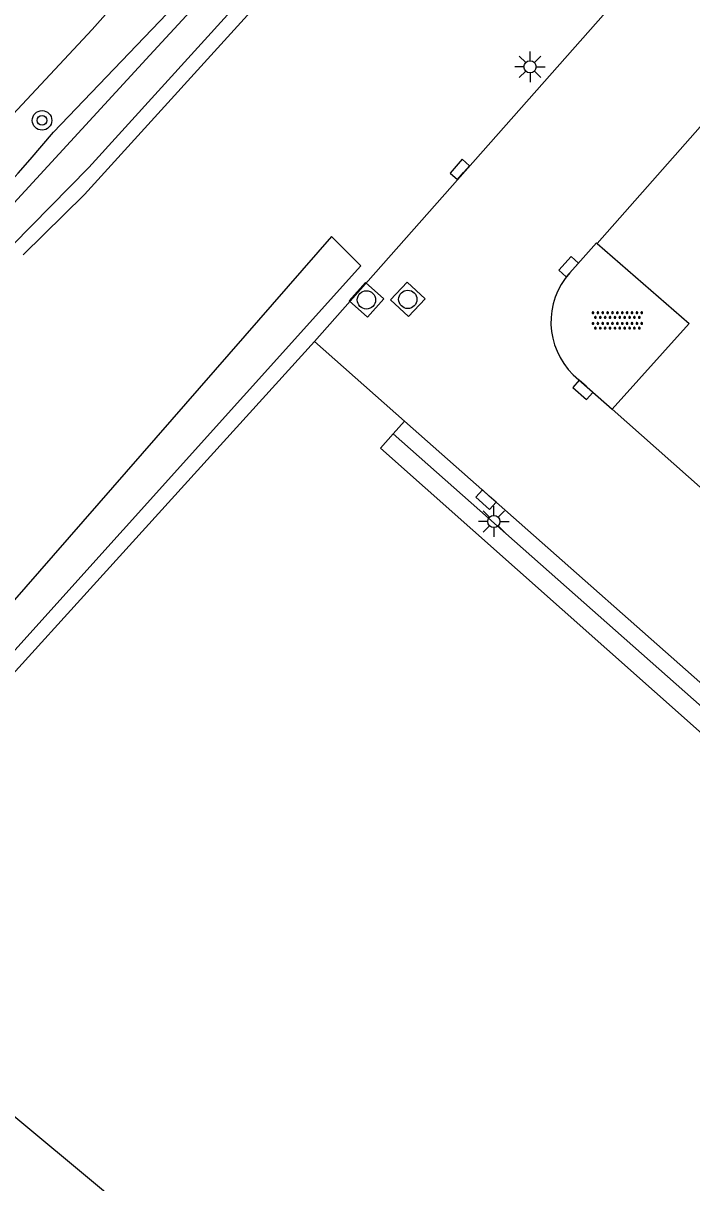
# Model space of a CAD drawing. Extents: x 128000 to 131008, y 398996 to 402500.
# Drawn here: x 128724.2 to 128751.58, y 399596.63 to 399644.13 of the extents above; entities that cross this region are included whole.
import ezdxf

# ---------------------------------------------------------------- set-up
doc = ezdxf.new("R2010")
doc.units = 0
for name, color, linetype in [('gg-knt-onverhard', 7, 'Continuous'), ('gg-knt-verharding', 7, 'Continuous'), ('gg-knt-verharding nz', 7, 'Continuous'), ('gg-kntw-bovenkant insteek waterloop', 7, 'Continuous'), ('gg-kntw-waterlijn', 7, 'Continuous'), ('gt-grn-groengrens', 7, 'Continuous'), ('gt-symb-boom', 7, 'Continuous'), ('gt-symb-kolk', 7, 'Continuous'), ('gt-symb-lichtmast', 7, 'Continuous'), ('gt-symb-overige verharding', 7, 'Continuous'), ('gt-symb-rioolschacht', 7, 'Continuous')]:
    doc.layers.add(name, color=color, linetype=linetype)

# ---------------------------------------------------------------- blocks, each defined once
blk = doc.blocks.new('gt0-KOLK')
at = {"layer": 'gt-symb-kolk'}
blk.add_lwpolyline([(0, 0), (0.375, 0), (0.375, 0.4), (-0.375, 0.4), (-0.375, 0), (0, 0)], dxfattribs=at)
blk = doc.blocks.new('gt0-OVH')
at = {"layer": 'gt-symb-overige verharding'}
for points in [[(-0.972, 0.298), (-0.967, 0.308), (-0.965, 0.319), (-0.966, 0.33), (-0.971, 0.34), (-0.978, 0.348), (-0.988, 0.353), (-0.999, 0.355), (-1.01, 0.354), (-1.02, 0.349), (-1.028, 0.342), (-1.033, 0.332), (-1.035, 0.321), (-1.034, 0.31), (-1.029, 0.3), (-1.022, 0.292), (-1.012, 0.287), (-1.001, 0.285), (-0.99, 0.286), (-0.98, 0.291)], [(-0.872, 0.106), (-0.867, 0.116), (-0.865, 0.126), (-0.866, 0.137), (-0.871, 0.147), (-0.878, 0.156), (-0.888, 0.161), (-0.899, 0.163), (-0.91, 0.162), (-0.92, 0.157), (-0.928, 0.15), (-0.933, 0.14), (-0.935, 0.129), (-0.934, 0.118), (-0.929, 0.108), (-0.922, 0.1), (-0.912, 0.095), (-0.901, 0.092), (-0.89, 0.094), (-0.88, 0.098)], [(-0.772, 0.298), (-0.767, 0.308), (-0.765, 0.319), (-0.766, 0.33), (-0.771, 0.34), (-0.778, 0.348), (-0.788, 0.353), (-0.799, 0.355), (-0.81, 0.354), (-0.82, 0.349), (-0.828, 0.342), (-0.833, 0.332), (-0.835, 0.321), (-0.834, 0.31), (-0.829, 0.3), (-0.822, 0.292), (-0.812, 0.287), (-0.801, 0.285), (-0.79, 0.286), (-0.78, 0.291)], [(-0.672, 0.106), (-0.667, 0.116), (-0.665, 0.126), (-0.666, 0.137), (-0.671, 0.147), (-0.678, 0.156), (-0.688, 0.161), (-0.699, 0.163), (-0.71, 0.162), (-0.72, 0.157), (-0.728, 0.15), (-0.733, 0.14), (-0.735, 0.129), (-0.734, 0.118), (-0.729, 0.108), (-0.722, 0.1), (-0.712, 0.095), (-0.701, 0.092), (-0.69, 0.094), (-0.68, 0.098)], [(-0.572, 0.298), (-0.567, 0.308), (-0.565, 0.319), (-0.566, 0.33), (-0.571, 0.34), (-0.578, 0.348), (-0.588, 0.353), (-0.599, 0.355), (-0.61, 0.354), (-0.62, 0.349), (-0.628, 0.342), (-0.633, 0.332), (-0.635, 0.321), (-0.634, 0.31), (-0.629, 0.3), (-0.622, 0.292), (-0.612, 0.287), (-0.601, 0.285), (-0.59, 0.286), (-0.58, 0.291)], [(-0.472, 0.106), (-0.467, 0.116), (-0.465, 0.126), (-0.466, 0.137), (-0.471, 0.147), (-0.478, 0.156), (-0.488, 0.161), (-0.499, 0.163), (-0.51, 0.162), (-0.52, 0.157), (-0.528, 0.15), (-0.533, 0.14), (-0.535, 0.129), (-0.534, 0.118), (-0.529, 0.108), (-0.522, 0.1), (-0.512, 0.095), (-0.501, 0.092), (-0.49, 0.094), (-0.48, 0.098)], [(-0.372, 0.298), (-0.367, 0.308), (-0.365, 0.319), (-0.366, 0.33), (-0.371, 0.34), (-0.378, 0.348), (-0.388, 0.353), (-0.399, 0.355), (-0.41, 0.354), (-0.42, 0.349), (-0.428, 0.342), (-0.433, 0.332), (-0.435, 0.321), (-0.434, 0.31), (-0.429, 0.3), (-0.422, 0.292), (-0.412, 0.287), (-0.401, 0.285), (-0.39, 0.286), (-0.38, 0.291)], [(-0.272, 0.106), (-0.267, 0.116), (-0.265, 0.126), (-0.266, 0.137), (-0.271, 0.147), (-0.278, 0.156), (-0.288, 0.161), (-0.299, 0.163), (-0.31, 0.162), (-0.32, 0.157), (-0.328, 0.15), (-0.333, 0.14), (-0.335, 0.129), (-0.334, 0.118), (-0.329, 0.108), (-0.322, 0.1), (-0.312, 0.095), (-0.301, 0.092), (-0.29, 0.094), (-0.28, 0.098)], [(-0.172, 0.298), (-0.167, 0.308), (-0.165, 0.319), (-0.166, 0.33), (-0.171, 0.34), (-0.178, 0.348), (-0.188, 0.353), (-0.199, 0.355), (-0.21, 0.354), (-0.22, 0.349), (-0.228, 0.342), (-0.233, 0.332), (-0.235, 0.321), (-0.234, 0.31), (-0.229, 0.3), (-0.222, 0.292), (-0.212, 0.287), (-0.201, 0.285), (-0.19, 0.286), (-0.18, 0.291)], [(-0.072, 0.106), (-0.067, 0.116), (-0.065, 0.126), (-0.066, 0.137), (-0.071, 0.147), (-0.078, 0.156), (-0.088, 0.161), (-0.099, 0.163), (-0.11, 0.162), (-0.12, 0.157), (-0.128, 0.15), (-0.133, 0.14), (-0.135, 0.129), (-0.134, 0.118), (-0.129, 0.108), (-0.122, 0.1), (-0.112, 0.095), (-0.101, 0.092), (-0.09, 0.094), (-0.08, 0.098)], [(0.028, 0.298), (0.033, 0.308), (0.035, 0.319), (0.034, 0.33), (0.029, 0.34), (0.022, 0.348), (0.012, 0.353), (0.001, 0.355), (-0.01, 0.354), (-0.02, 0.349), (-0.028, 0.342), (-0.033, 0.332), (-0.035, 0.321), (-0.034, 0.31), (-0.029, 0.3), (-0.022, 0.292), (-0.012, 0.287), (-0.001, 0.285), (0.01, 0.286), (0.02, 0.291)], [(0.128, 0.106), (0.133, 0.116), (0.135, 0.126), (0.134, 0.137), (0.129, 0.147), (0.122, 0.156), (0.112, 0.161), (0.101, 0.163), (0.09, 0.162), (0.08, 0.157), (0.072, 0.15), (0.067, 0.14), (0.065, 0.129), (0.066, 0.118), (0.071, 0.108), (0.078, 0.1), (0.088, 0.095), (0.099, 0.092), (0.11, 0.094), (0.12, 0.098)], [(0.228, 0.298), (0.233, 0.308), (0.235, 0.319), (0.234, 0.33), (0.229, 0.34), (0.222, 0.348), (0.212, 0.353), (0.201, 0.355), (0.19, 0.354), (0.18, 0.349), (0.172, 0.342), (0.167, 0.332), (0.165, 0.321), (0.166, 0.31), (0.171, 0.3), (0.178, 0.292), (0.188, 0.287), (0.199, 0.285), (0.21, 0.286), (0.22, 0.291)], [(0.328, 0.106), (0.333, 0.116), (0.335, 0.126), (0.334, 0.137), (0.329, 0.147), (0.322, 0.156), (0.312, 0.161), (0.301, 0.163), (0.29, 0.162), (0.28, 0.157), (0.272, 0.15), (0.267, 0.14), (0.265, 0.129), (0.266, 0.118), (0.271, 0.108), (0.278, 0.1), (0.288, 0.095), (0.299, 0.092), (0.31, 0.094), (0.32, 0.098)], [(0.428, 0.298), (0.433, 0.308), (0.435, 0.319), (0.434, 0.33), (0.429, 0.34), (0.422, 0.348), (0.412, 0.353), (0.401, 0.355), (0.39, 0.354), (0.38, 0.349), (0.372, 0.342), (0.367, 0.332), (0.365, 0.321), (0.366, 0.31), (0.371, 0.3), (0.378, 0.292), (0.388, 0.287), (0.399, 0.285), (0.41, 0.286), (0.42, 0.291)], [(0.528, 0.106), (0.533, 0.116), (0.535, 0.126), (0.534, 0.137), (0.529, 0.147), (0.522, 0.156), (0.512, 0.161), (0.501, 0.163), (0.49, 0.162), (0.48, 0.157), (0.472, 0.15), (0.467, 0.14), (0.465, 0.129), (0.466, 0.118), (0.471, 0.108), (0.478, 0.1), (0.488, 0.095), (0.499, 0.092), (0.51, 0.094), (0.52, 0.098)], [(0.628, 0.298), (0.633, 0.308), (0.635, 0.319), (0.634, 0.33), (0.629, 0.34), (0.622, 0.348), (0.612, 0.353), (0.601, 0.355), (0.59, 0.354), (0.58, 0.349), (0.572, 0.342), (0.567, 0.332), (0.565, 0.321), (0.566, 0.31), (0.571, 0.3), (0.578, 0.292), (0.588, 0.287), (0.599, 0.285), (0.61, 0.286), (0.62, 0.291)], [(0.728, 0.106), (0.733, 0.116), (0.735, 0.126), (0.734, 0.137), (0.729, 0.147), (0.722, 0.156), (0.712, 0.161), (0.701, 0.163), (0.69, 0.162), (0.68, 0.157), (0.672, 0.15), (0.667, 0.14), (0.665, 0.129), (0.666, 0.118), (0.671, 0.108), (0.678, 0.1), (0.688, 0.095), (0.699, 0.092), (0.71, 0.094), (0.72, 0.098)], [(0.828, 0.298), (0.833, 0.308), (0.835, 0.319), (0.834, 0.33), (0.829, 0.34), (0.822, 0.348), (0.812, 0.353), (0.801, 0.355), (0.79, 0.354), (0.78, 0.349), (0.772, 0.342), (0.767, 0.332), (0.765, 0.321), (0.766, 0.31), (0.771, 0.3), (0.778, 0.292), (0.788, 0.287), (0.799, 0.285), (0.81, 0.286), (0.82, 0.291)], [(0.928, 0.106), (0.933, 0.116), (0.935, 0.126), (0.934, 0.137), (0.929, 0.147), (0.922, 0.156), (0.912, 0.161), (0.901, 0.163), (0.89, 0.162), (0.88, 0.157), (0.872, 0.15), (0.867, 0.14), (0.865, 0.129), (0.866, 0.118), (0.871, 0.108), (0.878, 0.1), (0.888, 0.095), (0.899, 0.092), (0.91, 0.094), (0.92, 0.098)], [(1.028, 0.298), (1.033, 0.308), (1.035, 0.319), (1.034, 0.33), (1.029, 0.34), (1.022, 0.348), (1.012, 0.353), (1.001, 0.355), (0.99, 0.354), (0.98, 0.349), (0.972, 0.342), (0.967, 0.332), (0.965, 0.321), (0.966, 0.31), (0.971, 0.3), (0.978, 0.292), (0.988, 0.287), (0.999, 0.285), (1.01, 0.286), (1.02, 0.291)], [(-0.972, -0.142), (-0.967, -0.132), (-0.965, -0.121), (-0.966, -0.11), (-0.971, -0.1), (-0.978, -0.092), (-0.988, -0.087), (-0.999, -0.085), (-1.01, -0.086), (-1.02, -0.091), (-1.028, -0.098), (-1.033, -0.108), (-1.035, -0.119), (-1.034, -0.13), (-1.029, -0.14), (-1.022, -0.148), (-1.012, -0.153), (-1.001, -0.155), (-0.99, -0.154), (-0.98, -0.149)], [(-0.872, -0.334), (-0.867, -0.324), (-0.865, -0.314), (-0.866, -0.303), (-0.871, -0.293), (-0.878, -0.284), (-0.888, -0.279), (-0.899, -0.277), (-0.91, -0.278), (-0.92, -0.283), (-0.928, -0.29), (-0.933, -0.3), (-0.935, -0.311), (-0.934, -0.322), (-0.929, -0.332), (-0.922, -0.34), (-0.912, -0.345), (-0.901, -0.348), (-0.89, -0.346), (-0.88, -0.342)], [(-0.772, -0.142), (-0.767, -0.132), (-0.765, -0.121), (-0.766, -0.11), (-0.771, -0.1), (-0.778, -0.092), (-0.788, -0.087), (-0.799, -0.085), (-0.81, -0.086), (-0.82, -0.091), (-0.828, -0.098), (-0.833, -0.108), (-0.835, -0.119), (-0.834, -0.13), (-0.829, -0.14), (-0.822, -0.148), (-0.812, -0.153), (-0.801, -0.155), (-0.79, -0.154), (-0.78, -0.149)], [(-0.672, -0.334), (-0.667, -0.324), (-0.665, -0.314), (-0.666, -0.303), (-0.671, -0.293), (-0.678, -0.284), (-0.688, -0.279), (-0.699, -0.277), (-0.71, -0.278), (-0.72, -0.283), (-0.728, -0.29), (-0.733, -0.3), (-0.735, -0.311), (-0.734, -0.322), (-0.729, -0.332), (-0.722, -0.34), (-0.712, -0.345), (-0.701, -0.348), (-0.69, -0.346), (-0.68, -0.342)], [(-0.572, -0.142), (-0.567, -0.132), (-0.565, -0.121), (-0.566, -0.11), (-0.571, -0.1), (-0.578, -0.092), (-0.588, -0.087), (-0.599, -0.085), (-0.61, -0.086), (-0.62, -0.091), (-0.628, -0.098), (-0.633, -0.108), (-0.635, -0.119), (-0.634, -0.13), (-0.629, -0.14), (-0.622, -0.148), (-0.612, -0.153), (-0.601, -0.155), (-0.59, -0.154), (-0.58, -0.149)], [(-0.472, -0.334), (-0.467, -0.324), (-0.465, -0.314), (-0.466, -0.303), (-0.471, -0.293), (-0.478, -0.284), (-0.488, -0.279), (-0.499, -0.277), (-0.51, -0.278), (-0.52, -0.283), (-0.528, -0.29), (-0.533, -0.3), (-0.535, -0.311), (-0.534, -0.322), (-0.529, -0.332), (-0.522, -0.34), (-0.512, -0.345), (-0.501, -0.348), (-0.49, -0.346), (-0.48, -0.342)], [(-0.372, -0.142), (-0.367, -0.132), (-0.365, -0.121), (-0.366, -0.11), (-0.371, -0.1), (-0.378, -0.092), (-0.388, -0.087), (-0.399, -0.085), (-0.41, -0.086), (-0.42, -0.091), (-0.428, -0.098), (-0.433, -0.108), (-0.435, -0.119), (-0.434, -0.13), (-0.429, -0.14), (-0.422, -0.148), (-0.412, -0.153), (-0.401, -0.155), (-0.39, -0.154), (-0.38, -0.149)], [(-0.272, -0.334), (-0.267, -0.324), (-0.265, -0.314), (-0.266, -0.303), (-0.271, -0.293), (-0.278, -0.284), (-0.288, -0.279), (-0.299, -0.277), (-0.31, -0.278), (-0.32, -0.283), (-0.328, -0.29), (-0.333, -0.3), (-0.335, -0.311), (-0.334, -0.322), (-0.329, -0.332), (-0.322, -0.34), (-0.312, -0.345), (-0.301, -0.348), (-0.29, -0.346), (-0.28, -0.342)], [(-0.172, -0.142), (-0.167, -0.132), (-0.165, -0.121), (-0.166, -0.11), (-0.171, -0.1), (-0.178, -0.092), (-0.188, -0.087), (-0.199, -0.085), (-0.21, -0.086), (-0.22, -0.091), (-0.228, -0.098), (-0.233, -0.108), (-0.235, -0.119), (-0.234, -0.13), (-0.229, -0.14), (-0.222, -0.148), (-0.212, -0.153), (-0.201, -0.155), (-0.19, -0.154), (-0.18, -0.149)], [(-0.072, -0.334), (-0.067, -0.324), (-0.065, -0.314), (-0.066, -0.303), (-0.071, -0.293), (-0.078, -0.284), (-0.088, -0.279), (-0.099, -0.277), (-0.11, -0.278), (-0.12, -0.283), (-0.128, -0.29), (-0.133, -0.3), (-0.135, -0.311), (-0.134, -0.322), (-0.129, -0.332), (-0.122, -0.34), (-0.112, -0.345), (-0.101, -0.348), (-0.09, -0.346), (-0.08, -0.342)], [(0.028, -0.142), (0.033, -0.132), (0.035, -0.121), (0.034, -0.11), (0.029, -0.1), (0.022, -0.092), (0.012, -0.087), (0.001, -0.085), (-0.01, -0.086), (-0.02, -0.091), (-0.028, -0.098), (-0.033, -0.108), (-0.035, -0.119), (-0.034, -0.13), (-0.029, -0.14), (-0.022, -0.148), (-0.012, -0.153), (-0.001, -0.155), (0.01, -0.154), (0.02, -0.149)], [(0.128, -0.334), (0.133, -0.324), (0.135, -0.314), (0.134, -0.303), (0.129, -0.293), (0.122, -0.284), (0.112, -0.279), (0.101, -0.277), (0.09, -0.278), (0.08, -0.283), (0.072, -0.29), (0.067, -0.3), (0.065, -0.311), (0.066, -0.322), (0.071, -0.332), (0.078, -0.34), (0.088, -0.345), (0.099, -0.348), (0.11, -0.346), (0.12, -0.342)], [(0.228, -0.142), (0.233, -0.132), (0.235, -0.121), (0.234, -0.11), (0.229, -0.1), (0.222, -0.092), (0.212, -0.087), (0.201, -0.085), (0.19, -0.086), (0.18, -0.091), (0.172, -0.098), (0.167, -0.108), (0.165, -0.119), (0.166, -0.13), (0.171, -0.14), (0.178, -0.148), (0.188, -0.153), (0.199, -0.155), (0.21, -0.154), (0.22, -0.149)], [(0.328, -0.334), (0.333, -0.324), (0.335, -0.314), (0.334, -0.303), (0.329, -0.293), (0.322, -0.284), (0.312, -0.279), (0.301, -0.277), (0.29, -0.278), (0.28, -0.283), (0.272, -0.29), (0.267, -0.3), (0.265, -0.311), (0.266, -0.322), (0.271, -0.332), (0.278, -0.34), (0.288, -0.345), (0.299, -0.348), (0.31, -0.346), (0.32, -0.342)], [(0.428, -0.142), (0.433, -0.132), (0.435, -0.121), (0.434, -0.11), (0.429, -0.1), (0.422, -0.092), (0.412, -0.087), (0.401, -0.085), (0.39, -0.086), (0.38, -0.091), (0.372, -0.098), (0.367, -0.108), (0.365, -0.119), (0.366, -0.13), (0.371, -0.14), (0.378, -0.148), (0.388, -0.153), (0.399, -0.155), (0.41, -0.154), (0.42, -0.149)], [(0.528, -0.334), (0.533, -0.324), (0.535, -0.314), (0.534, -0.303), (0.529, -0.293), (0.522, -0.284), (0.512, -0.279), (0.501, -0.277), (0.49, -0.278), (0.48, -0.283), (0.472, -0.29), (0.467, -0.3), (0.465, -0.311), (0.466, -0.322), (0.471, -0.332), (0.478, -0.34), (0.488, -0.345), (0.499, -0.348), (0.51, -0.346), (0.52, -0.342)], [(0.628, -0.142), (0.633, -0.132), (0.635, -0.121), (0.634, -0.11), (0.629, -0.1), (0.622, -0.092), (0.612, -0.087), (0.601, -0.085), (0.59, -0.086), (0.58, -0.091), (0.572, -0.098), (0.567, -0.108), (0.565, -0.119), (0.566, -0.13), (0.571, -0.14), (0.578, -0.148), (0.588, -0.153), (0.599, -0.155), (0.61, -0.154), (0.62, -0.149)], [(0.728, -0.334), (0.733, -0.324), (0.735, -0.314), (0.734, -0.303), (0.729, -0.293), (0.722, -0.284), (0.712, -0.279), (0.701, -0.277), (0.69, -0.278), (0.68, -0.283), (0.672, -0.29), (0.667, -0.3), (0.665, -0.311), (0.666, -0.322), (0.671, -0.332), (0.678, -0.34), (0.688, -0.345), (0.699, -0.348), (0.71, -0.346), (0.72, -0.342)], [(0.828, -0.142), (0.833, -0.132), (0.835, -0.121), (0.834, -0.11), (0.829, -0.1), (0.822, -0.092), (0.812, -0.087), (0.801, -0.085), (0.79, -0.086), (0.78, -0.091), (0.772, -0.098), (0.767, -0.108), (0.765, -0.119), (0.766, -0.13), (0.771, -0.14), (0.778, -0.148), (0.788, -0.153), (0.799, -0.155), (0.81, -0.154), (0.82, -0.149)], [(0.928, -0.334), (0.933, -0.324), (0.935, -0.314), (0.934, -0.303), (0.929, -0.293), (0.922, -0.284), (0.912, -0.279), (0.901, -0.277), (0.89, -0.278), (0.88, -0.283), (0.872, -0.29), (0.867, -0.3), (0.865, -0.311), (0.866, -0.322), (0.871, -0.332), (0.878, -0.34), (0.888, -0.345), (0.899, -0.348), (0.91, -0.346), (0.92, -0.342)], [(1.028, -0.142), (1.033, -0.132), (1.035, -0.121), (1.034, -0.11), (1.029, -0.1), (1.022, -0.092), (1.012, -0.087), (1.001, -0.085), (0.99, -0.086), (0.98, -0.091), (0.972, -0.098), (0.967, -0.108), (0.965, -0.119), (0.966, -0.13), (0.971, -0.14), (0.978, -0.148), (0.988, -0.153), (0.999, -0.155), (1.01, -0.154), (1.02, -0.149)]]:
    blk.add_lwpolyline(points, close=True, dxfattribs=at)
blk = doc.blocks.new('gt0-BOOM')
at = {"layer": 'gt-symb-boom'}
for radius in [0.4, 0.2]:
    blk.add_circle((0, 0), radius, dxfattribs=at)
blk = doc.blocks.new('gt0-RS')
at = {"layer": 'gt-symb-rioolschacht'}
blk.add_lwpolyline([(-0.5, -0.5), (0.5, -0.5), (0.5, 0.5), (-0.5, 0.5)], close=True, dxfattribs=at)
blk.add_circle((0, 0), 0.375, dxfattribs=at)
blk = doc.blocks.new('gt0-LMAST')
at = {"layer": 'gt-symb-lichtmast'}
for p, q in [((-0.005, 0.246), (-0.005, 0.621)), ((-0.182, 0.173), (-0.447, 0.438)), ((0.172, 0.173), (0.437, 0.438)), ((-0.255, -0.004), (-0.63, -0.004)), ((-0.182, -0.181), (-0.447, -0.446)), ((-0.005, -0.254), (-0.005, -0.629)), ((0.437, -0.446), (0.172, -0.181)), ((0.245, -0.004), (0.62, -0.004))]:
    blk.add_line(p, q, dxfattribs=at)
blk.add_circle((-0.005, -0.004), 0.25, dxfattribs=at)

msp = doc.modelspace()

# ---------------------------------------------------------------- linework, layer by layer
at = {"layer": 'gg-knt-onverhard'}
msp.add_line((128739.82, 399627.833), (128739.356, 399627.309), dxfattribs=at)
for points in [[(128778.07, 399568.094), (128755.643, 399574.811), (128752.675, 399575.837), (128749.267, 399578.169), (128714.431, 399607.165), (128736.131, 399631.097)], [(128739.356, 399627.309), (128738.833, 399626.718), (128785.421, 399585.331), (128785.925, 399585.891)]]:
    msp.add_lwpolyline(points, dxfattribs=at)
at = {"layer": 'gg-knt-verharding'}
for p, q in [((128739.82, 399627.833), (128736.131, 399631.097)), ((128746.728, 399629.728), (128748.317, 399628.32))]:
    msp.add_line(p, q, dxfattribs=at)
for points in [[(128736.131, 399631.097), (128765.42, 399664.237), (128778.399, 399678.827)], [(128719.954, 399636.305), (128727.024, 399643.869), (128745.319, 399664.472)], [(128747.707, 399635.107), (128747.677, 399635.133), (128746.583, 399633.906)], [(128747.707, 399635.107), (128751.47, 399631.834), (128748.317, 399628.32)], [(128776.997, 399594.859), (128756.376, 399613.183), (128739.82, 399627.833)]]:
    msp.add_lwpolyline(points, dxfattribs=at)
msp.add_arc((128748.831, 399631.893), 3.018, 138.1536, 225.8218, dxfattribs=at)
at = {"layer": 'gg-knt-verharding nz'}
for p, q in [((128755.993, 399644.509), (128747.707, 399635.107)), ((128748.317, 399628.32), (128775.617, 399604.128))]:
    msp.add_line(p, q, dxfattribs=at)
at = {"layer": 'gg-kntw-bovenkant insteek waterloop'}
msp.add_line((128736.024, 399650.759), (128725.447, 399639.664), dxfattribs=at)
msp.add_lwpolyline([(128782.978, 399694.116), (128777.893, 399691.295), (128770.601, 399685.625), (128757.607, 399671.679), (128742.65, 399654.669), (128726.715, 399637.112), (128724.2, 399634.637)], dxfattribs=at)
msp.add_arc((128642.487, 399710.372), 109.005, 307.12274, 319.55843, dxfattribs=at)
at = {"layer": 'gg-kntw-waterlijn'}
for points in [[(128744.331, 399657.45), (128726.883, 399638.215), (128722.193, 399633.456), (128716.906, 399628.341), (128713.069, 399624.927), (128708.172, 399621.277), (128703.591, 399618.339), (128690.823, 399610.496), (128687.354, 399608.365), (128684.042, 399606.167), (128678.572, 399601.868), (128678.048, 399602.644)], [(128678.048, 399602.644), (128681.496, 399605.435), (128685.942, 399608.623), (128689.609, 399610.891), (128697.532, 399615.493), (128702.585, 399618.736), (128708.28, 399622.39), (128712.415, 399625.723), (128717.532, 399630.245), (128721.476, 399634.235), (128729.387, 399642.816), (128741.442, 399655.893)]]:
    msp.add_lwpolyline(points, dxfattribs=at)
at = {"layer": 'gt-grn-groengrens'}
for points in [[(128738.026, 399634.188), (128736.828, 399635.387), (128712.89, 399607.967), (128713.74, 399607.22), (128738.026, 399634.188)], [(128739.356, 399627.309), (128755.912, 399612.659), (128776.532, 399594.336), (128785.925, 399585.891)]]:
    msp.add_lwpolyline(points, dxfattribs=at)

# ---------------------------------------------------------------- block references
at = {"layer": 'gt-symb-boom', "rotation": 47.552898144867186}
msp.add_blockref('gt0-BOOM', (128724.973, 399640.149), dxfattribs=at)
at = {"layer": 'gt-symb-kolk'}
for p, rotation in [((128742.236, 399638.009), 48.56622929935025), ((128746.69, 399634.023), 48.3664606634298), ((128747.255, 399629.256), 138.16185074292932), ((128743.286, 399624.759), 138.40451829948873)]:
    msp.add_blockref('gt0-KOLK', p, dxfattribs=dict(at, rotation=rotation))
at = {"layer": 'gt-symb-lichtmast'}
for p in [(128744.962, 399642.347), (128743.48, 399623.721)]:
    msp.add_blockref('gt0-LMAST', p, dxfattribs=at)
at = {"layer": 'gt-symb-overige verharding'}
msp.add_blockref('gt0-OVH', (128748.534, 399631.949), dxfattribs=at)
at = {"layer": 'gt-symb-rioolschacht'}
for p, rotation in [((128738.258, 399632.796), -131.91906411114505), ((128739.952, 399632.816), -43.256929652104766)]:
    msp.add_blockref('gt0-RS', p, dxfattribs=dict(at, rotation=rotation))

doc.saveas('drawing.dxf')
